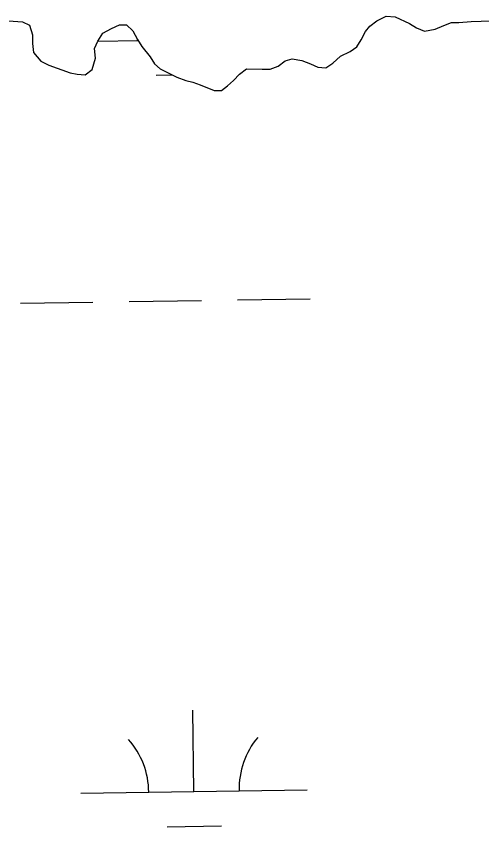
# Model space of a CAD drawing. Extents: x 3807117 to 3845308, y 337856 to 363736.
# Drawn here: x 3833675.5 to 3833881.3, y 359650.9 to 360009.6 of the extents above; entities that cross this region are included whole.
import ezdxf

# ---------------------------------------------------------------- set-up
doc = ezdxf.new("R2010")
doc.units = 0
doc.layers.add('V-TOPO-SHOR', color=7, linetype='Continuous')
doc.layers.add('V-WETL-SWMP', color=7, linetype='Continuous')

msp = doc.modelspace()

# ---------------------------------------------------------------- linework, layer by layer
at = {"layer": 'V-TOPO-SHOR'}
for p, q in [((3833834.82, 360007.57), (3833839.06, 360009.61)), ((3833839.06, 360009.61), (3833842.97, 360009.31)), ((3833842.97, 360009.31), (3833849.27, 360006.33)), ((3833669.96, 360007.73), (3833678.16, 360007.14)), ((3833678.16, 360007.14), (3833681.31, 360005.65)), ((3833681.31, 360005.65), (3833682.58, 360001.39)), ((3833717.59, 360004.13), (3833721.06, 360005.77)), ((3833721.06, 360005.77), (3833724.18, 360005.84)), ((3833724.18, 360005.84), (3833726.97, 360003.18)), ((3833831.76, 360005.16), (3833834.82, 360007.57)), ((3833849.27, 360006.33), (3833852.43, 360004.46)), ((3833860.63, 360003.86), (3833864.49, 360005.51)), ((3833864.49, 360005.51), (3833867.97, 360006.76)), ((3833867.97, 360006.76), (3833871.08, 360006.83)), ((3833871.08, 360006.83), (3833876.53, 360007.34)), ((3833876.53, 360007.34), (3833890.94, 360007.67)), ((3833711.48, 359998.54), (3833713.74, 360002.1)), ((3833713.74, 360002.1), (3833717.59, 360004.13)), ((3833726.97, 360003.18), (3833729, 359999.32)), ((3833828, 359999.23), (3833829.86, 360002.78)), ((3833829.86, 360002.78), (3833831.76, 360005.16)), ((3833852.43, 360004.46), (3833855.97, 360002.98)), ((3833855.97, 360002.98), (3833860.63, 360003.86)), ((3833682.58, 360001.39), (3833682.67, 359997.5)), ((3833709.99, 359995.39), (3833711.48, 359998.54)), ((3833729, 359999.32), (3833731.02, 359996.25)), ((3833826.12, 359996.07), (3833828, 359999.23)), ((3833682.67, 359997.5), (3833683.14, 359993.61)), ((3833710.48, 359991.11), (3833709.99, 359995.39)), ((3833731.02, 359996.25), (3833734.63, 359991.66)), ((3833823.05, 359994.05), (3833826.12, 359996.07)), ((3833683.14, 359993.61), (3833686.35, 359989.79)), ((3833709.04, 359986.01), (3833710.48, 359991.11)), ((3833734.63, 359991.66), (3833736.65, 359988.59)), ((3833815.37, 359988.81), (3833818.81, 359992)), ((3833818.81, 359992), (3833823.05, 359994.05)), ((3833686.35, 359989.79), (3833689.9, 359987.92)), ((3833689.9, 359987.92), (3833699.33, 359984.62)), ((3833736.65, 359988.59), (3833739.04, 359986.3)), ((3833787.76, 359986.23), (3833791.24, 359987.48)), ((3833791.24, 359987.48), (3833794.3, 359989.89)), ((3833794.3, 359989.89), (3833797.4, 359990.74)), ((3833797.4, 359990.74), (3833801.7, 359990.06)), ((3833801.7, 359990.06), (3833805.63, 359988.59)), ((3833805.63, 359988.59), (3833808.78, 359987.1)), ((3833812.3, 359986.79), (3833815.37, 359988.81)), ((3833699.33, 359984.62), (3833702.46, 359983.91)), ((3833702.46, 359983.91), (3833705.97, 359983.6)), ((3833705.97, 359983.6), (3833709.04, 359986.01)), ((3833739.04, 359986.3), (3833746.53, 359982.57)), ((3833771.5, 359981.19), (3833774.17, 359983.98)), ((3833774.17, 359983.98), (3833777.23, 359986.39)), ((3833777.23, 359986.39), (3833784.25, 359986.16)), ((3833784.25, 359986.16), (3833787.76, 359986.23)), ((3833808.78, 359987.1), (3833812.3, 359986.79)), ((3833746.53, 359982.57), (3833750.46, 359981.1)), ((3833750.46, 359981.1), (3833753.59, 359980.39)), ((3833753.59, 359980.39), (3833756.74, 359979.3)), ((3833768.83, 359978.79), (3833771.5, 359981.19)), ((3833756.74, 359979.3), (3833763.03, 359976.71)), ((3833763.03, 359976.71), (3833766.15, 359976.78)), ((3833766.15, 359976.78), (3833768.83, 359978.79))]:
    msp.add_line(p, q, dxfattribs=at)
at = {"layer": 'V-WETL-SWMP'}
for p, q in [((3833834.82, 360007.57), (3833839.06, 360009.61)), ((3833839.06, 360009.61), (3833842.97, 360009.31)), ((3833842.97, 360009.31), (3833849.27, 360006.33)), ((3833669.96, 360007.73), (3833678.16, 360007.14)), ((3833678.16, 360007.14), (3833681.31, 360005.65)), ((3833681.31, 360005.65), (3833682.58, 360001.39)), ((3833717.59, 360004.13), (3833721.06, 360005.77)), ((3833721.06, 360005.77), (3833724.18, 360005.84)), ((3833724.18, 360005.84), (3833726.97, 360003.18)), ((3833831.76, 360005.16), (3833834.82, 360007.57)), ((3833849.27, 360006.33), (3833852.43, 360004.46)), ((3833860.63, 360003.86), (3833864.49, 360005.51)), ((3833864.49, 360005.51), (3833867.97, 360006.76)), ((3833867.97, 360006.76), (3833871.08, 360006.83)), ((3833871.08, 360006.83), (3833876.53, 360007.34)), ((3833876.53, 360007.34), (3833890.94, 360007.67)), ((3833711.48, 359998.54), (3833713.74, 360002.1)), ((3833713.74, 360002.1), (3833717.59, 360004.13)), ((3833726.97, 360003.18), (3833729, 359999.32)), ((3833828, 359999.23), (3833829.86, 360002.78)), ((3833829.86, 360002.78), (3833831.76, 360005.16)), ((3833852.43, 360004.46), (3833855.97, 360002.98)), ((3833855.97, 360002.98), (3833860.63, 360003.86)), ((3833682.58, 360001.39), (3833682.67, 359997.5)), ((3833709.99, 359995.39), (3833711.48, 359998.54)), ((3833711.53, 359998.61), (3833729.3, 359998.88)), ((3833729, 359999.32), (3833731.02, 359996.25)), ((3833826.12, 359996.07), (3833828, 359999.23)), ((3833682.67, 359997.5), (3833683.14, 359993.61)), ((3833710.48, 359991.11), (3833709.99, 359995.39)), ((3833731.02, 359996.25), (3833734.63, 359991.66)), ((3833823.05, 359994.05), (3833826.12, 359996.07)), ((3833683.14, 359993.61), (3833686.35, 359989.79)), ((3833709.04, 359986.01), (3833710.48, 359991.11)), ((3833734.63, 359991.66), (3833736.65, 359988.59)), ((3833815.37, 359988.81), (3833818.81, 359992)), ((3833818.81, 359992), (3833823.05, 359994.05)), ((3833686.35, 359989.79), (3833689.9, 359987.92)), ((3833689.9, 359987.92), (3833699.33, 359984.62)), ((3833736.65, 359988.59), (3833739.04, 359986.3)), ((3833787.76, 359986.23), (3833791.24, 359987.48)), ((3833791.24, 359987.48), (3833794.3, 359989.89)), ((3833794.3, 359989.89), (3833797.4, 359990.74)), ((3833797.4, 359990.74), (3833801.7, 359990.06)), ((3833801.7, 359990.06), (3833805.63, 359988.59)), ((3833805.63, 359988.59), (3833808.78, 359987.1)), ((3833812.3, 359986.79), (3833815.37, 359988.81)), ((3833699.33, 359984.62), (3833702.46, 359983.91)), ((3833702.46, 359983.91), (3833705.97, 359983.6)), ((3833705.97, 359983.6), (3833709.04, 359986.01)), ((3833739.04, 359986.3), (3833746.53, 359982.57)), ((3833771.5, 359981.19), (3833774.17, 359983.98)), ((3833774.17, 359983.98), (3833777.23, 359986.39)), ((3833777.23, 359986.39), (3833784.25, 359986.16)), ((3833784.25, 359986.16), (3833787.76, 359986.23)), ((3833808.78, 359987.1), (3833812.3, 359986.79)), ((3833737.27, 359983.56), (3833744.33, 359983.67)), ((3833746.53, 359982.57), (3833750.46, 359981.1)), ((3833750.46, 359981.1), (3833753.59, 359980.39)), ((3833753.59, 359980.39), (3833756.74, 359979.3)), ((3833768.83, 359978.79), (3833771.5, 359981.19)), ((3833756.74, 359979.3), (3833763.03, 359976.71)), ((3833763.03, 359976.71), (3833766.15, 359976.78)), ((3833766.15, 359976.78), (3833768.83, 359978.79)), ((3833725.36, 359883.37), (3833757.36, 359883.85)), ((3833773.36, 359884.09), (3833805.35, 359884.57)), ((3833677.37, 359882.65), (3833709.36, 359883.13)), ((3833754.02, 359666.53), (3833753.48, 359702.53)), ((3833704.03, 359665.78), (3833804.02, 359667.28)), ((3833742.25, 359650.92), (3833766.25, 359651.28))]:
    msp.add_line(p, q, dxfattribs=at)
for centre, start, end in [((3833693.79, 359998.82), 0.0865, 0.735), ((3833809.25, 359667.84), 140.0865, 181.6302), ((3833698.78, 359666.18), 0.0865, 41.6302)]:
    msp.add_arc(centre, 35.25, start, end, dxfattribs=at)

doc.saveas('drawing.dxf')
